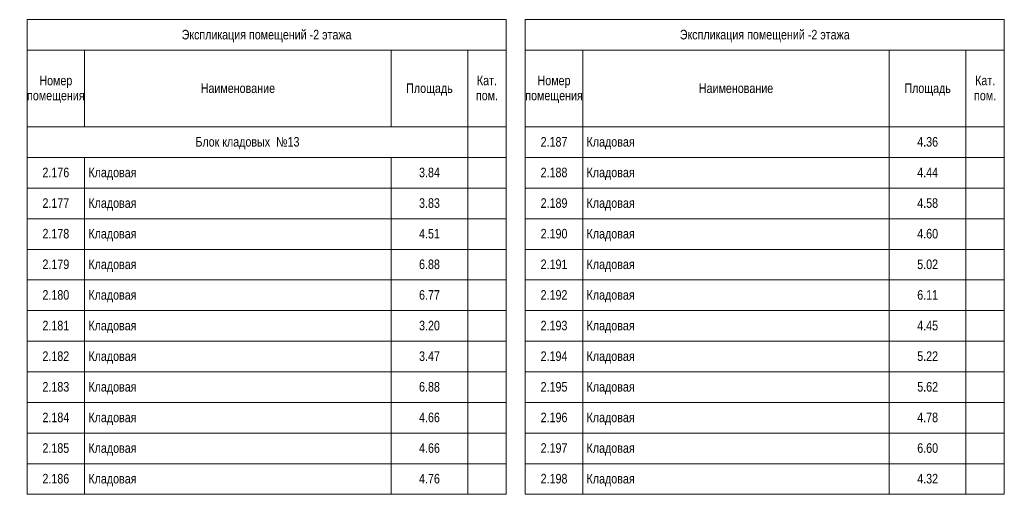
# Model space of a CAD drawing. Header units: millimetres. Extents: x -32229 to 291619, y -13689 to 125138.
# Tile 563 of 565: x 175025 to 200718, y 4886 to 17286. Entities that reach past the tile are written whole.
import ezdxf

# ---------------------------------------------------------------- set-up
doc = ezdxf.new("R2010")
doc.units = ezdxf.units.MM
doc.layers.add('$_ЭОМ_Текст', color=7, linetype='Continuous', lineweight=9)
doc.layers.add('Экспликация -2 этажа_dwg', color=7, linetype='Continuous', lineweight=9, true_color=0x767676)
doc.styles.add('Arial', font='arial.ttf', dxfattribs={"width": 0.8, "height": 250})

# ---------------------------------------------------------------- blocks, each defined once
blk = doc.blocks.new('Экспликация -2 этажа_dwg-3011660-Экспликация -2 этаж')
at = {"layer": '$_ЭОМ_Текст', "color": 251, "true_color": 0x666666}
for p, q in [((4553, 16486), (17053, 16486)), ((6053, 16486), (6053, 14486)), ((14053, 16486), (14053, 14486)), ((17553, 16486), (30053, 16486)), ((4553, 13686), (17053, 13686)), ((6053, 13686), (6053, 4886)), ((14053, 13686), (14053, 4886)), ((17553, 13686), (30053, 13686)), ((4553, 12886), (17053, 12886)), ((17553, 12886), (30053, 12886)), ((4553, 12086), (17053, 12086)), ((17553, 12086), (30053, 12086)), ((4553, 11286), (17053, 11286)), ((17553, 11286), (30053, 11286)), ((4553, 10486), (17053, 10486)), ((17553, 10486), (30053, 10486)), ((4553, 9686), (17053, 9686)), ((17553, 9686), (30053, 9686)), ((4553, 8886), (17053, 8886)), ((17553, 8886), (30053, 8886)), ((4553, 8086), (17053, 8086)), ((17553, 8086), (30053, 8086)), ((4553, 7286), (17053, 7286)), ((17553, 7286), (30053, 7286)), ((4553, 6486), (17053, 6486)), ((17553, 6486), (30053, 6486)), ((4553, 5686), (17053, 5686)), ((17553, 5686), (30053, 5686))]:
    blk.add_line(p, q, dxfattribs=at)
at = {"layer": '$_ЭОМ_Текст', "color": 251, "true_color": 0x666666, "flags": 128}
for points in [[(17053, 14486), (17053, 17286), (4553, 17286), (4553, 14486)], [(30053, 14486), (17553, 14486), (17553, 17286), (30053, 17286)], [(17053, 4886), (17053, 14486), (4553, 14486), (4553, 4886)], [(30053, 4886), (30053, 14486), (17553, 14486), (17553, 4886)]]:
    blk.add_lwpolyline(points, close=True, dxfattribs=at)
for points in [[(16053, 16486), (16053, 14486), (16053, 4886)], [(19053, 16486), (19053, 14486), (19053, 4886)], [(27053, 16486), (27053, 14486), (27053, 4886)], [(29053, 16486), (29053, 14486), (29053, 4886)]]:
    blk.add_lwpolyline(points, dxfattribs=at)
at = {"layer": '$_ЭОМ_Текст', "color": 251, "true_color": 0x666666, "char_height": 250, "line_spacing_factor": 0.941778, "style": 'Arial'}
for s, insert, width, attachment_point in [('Экспликация помещений -2 этажа', (10803, 17020), 5212.08, 2), ('Экспликация помещений -2 этажа', (23803, 17020), 5212.08, 2), ('Номер\\Pпомещения', (5303, 15822), 1761.74, 2), ('Кат.\\Pпом.', (16553, 15822), 676.66, 2), ('Номер\\Pпомещения', (18303, 15822), 1761.74, 2), ('Кат.\\Pпом.', (29553, 15822), 676.66, 2), ('Наименование', (10053, 15620), 2282.95, 2), ('Площадь', (15053, 15620), 1429.51, 2), ('Наименование', (23053, 15620), 2282.95, 2), ('Площадь', (28053, 15620), 1429.51, 2), ('Блок кладовых  №13', (10303, 14220), 3197.35, 2), ('2.187', (18303, 14220), 822.96, 2), ('Кладовая', (19153, 14220), 1475.23, 1), ('4.36', (28053, 14220), 640.08, 2), ('2.176', (5303, 13420), 822.96, 2), ('Кладовая', (6153, 13420), 1475.23, 1), ('3.84', (15053, 13420), 640.08, 2), ('2.188', (18303, 13420), 822.96, 2), ('Кладовая', (19153, 13420), 1475.23, 1), ('4.44', (28053, 13420), 640.08, 2), ('2.177', (5303, 12620), 822.96, 2), ('Кладовая', (6153, 12620), 1475.23, 1), ('3.83', (15053, 12620), 640.08, 2), ('2.189', (18303, 12620), 822.96, 2), ('Кладовая', (19153, 12620), 1475.23, 1), ('4.58', (28053, 12620), 640.08, 2), ('2.178', (5303, 11820), 822.96, 2), ('Кладовая', (6153, 11820), 1475.23, 1), ('4.51', (15053, 11820), 640.08, 2), ('2.190', (18303, 11820), 822.96, 2), ('Кладовая', (19153, 11820), 1475.23, 1), ('4.60', (28053, 11820), 640.08, 2), ('2.179', (5303, 11020), 822.96, 2), ('Кладовая', (6153, 11020), 1475.23, 1), ('6.88', (15053, 11020), 640.08, 2), ('2.191', (18303, 11020), 822.96, 2), ('Кладовая', (19153, 11020), 1475.23, 1), ('5.02', (28053, 11020), 640.08, 2), ('2.180', (5303, 10220), 822.96, 2), ('Кладовая', (6153, 10220), 1475.23, 1), ('6.77', (15053, 10220), 640.08, 2), ('2.192', (18303, 10220), 822.96, 2), ('Кладовая', (19153, 10220), 1475.23, 1), ('6.11', (28053, 10220), 640.08, 2), ('2.181', (5303, 9420), 822.96, 2), ('Кладовая', (6153, 9420), 1475.23, 1), ('3.20', (15053, 9420), 640.08, 2), ('2.193', (18303, 9420), 822.96, 2), ('Кладовая', (19153, 9420), 1475.23, 1), ('4.45', (28053, 9420), 640.08, 2), ('2.182', (5303, 8620), 822.96, 2), ('Кладовая', (6153, 8620), 1475.23, 1), ('3.47', (15053, 8620), 640.08, 2), ('2.194', (18303, 8620), 822.96, 2), ('Кладовая', (19153, 8620), 1475.23, 1), ('5.22', (28053, 8620), 640.08, 2), ('2.183', (5303, 7820), 822.96, 2), ('Кладовая', (6153, 7820), 1475.23, 1), ('6.88', (15053, 7820), 640.08, 2), ('2.195', (18303, 7820), 822.96, 2), ('Кладовая', (19153, 7820), 1475.23, 1), ('5.62', (28053, 7820), 640.08, 2), ('2.184', (5303, 7020), 822.96, 2), ('Кладовая', (6153, 7020), 1475.23, 1), ('4.66', (15053, 7020), 640.08, 2), ('2.196', (18303, 7020), 822.96, 2), ('Кладовая', (19153, 7020), 1475.23, 1), ('4.78', (28053, 7020), 640.08, 2), ('2.185', (5303, 6220), 822.96, 2), ('Кладовая', (6153, 6220), 1475.23, 1), ('4.66', (15053, 6220), 640.08, 2), ('2.197', (18303, 6220), 822.96, 2), ('Кладовая', (19153, 6220), 1475.23, 1), ('6.60', (28053, 6220), 640.08, 2), ('2.186', (5303, 5420), 822.96, 2), ('Кладовая', (6153, 5420), 1475.23, 1), ('4.76', (15053, 5420), 640.08, 2), ('2.198', (18303, 5420), 822.96, 2), ('Кладовая', (19153, 5420), 1475.23, 1), ('4.32', (28053, 5420), 640.08, 2)]:
    blk.add_mtext(s, dxfattribs=dict(at, insert=insert, width=width, attachment_point=attachment_point))

msp = doc.modelspace()

# ---------------------------------------------------------------- block references
at = {"layer": 'Экспликация -2 этажа_dwg', "color": 251, "true_color": 0x666666}
msp.add_blockref('Экспликация -2 этажа_dwg-3011660-Экспликация -2 этаж', (170665.1, 0), dxfattribs=at)

doc.saveas('drawing.dxf')
